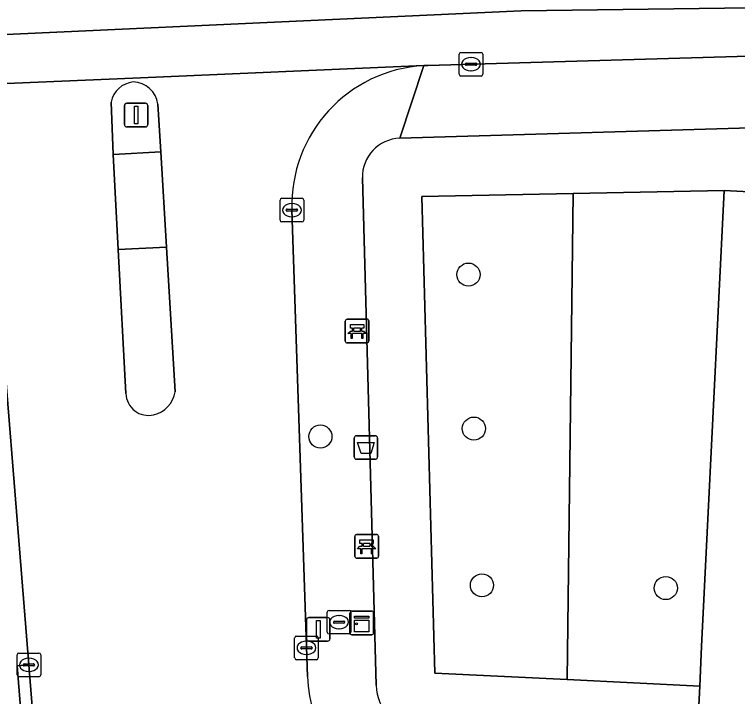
# Model space of a CAD drawing. Extents: x 161248 to 161848, y 384871 to 385383.
# Drawn here: x 161640.06 to 161670.68, y 385329.23 to 385358.12 of the extents above; entities that cross this region are included whole.
import ezdxf

# ---------------------------------------------------------------- set-up
doc = ezdxf.new("R2010")
doc.units = 0
for name, color, linetype in [('IMGEO_Afvalbak', 7, 'Continuous'), ('IMGEO_Bank', 7, 'Continuous'), ('IMGEO_Boom', 7, 'Continuous'), ('IMGEO_Brandkraan', 7, 'Continuous'), ('IMGEO_Erf', 7, 'Continuous'), ('IMGEO_Groenvoorziening', 7, 'Continuous'), ('IMGEO_Kast', 7, 'Continuous'), ('IMGEO_Kolk', 7, 'Continuous'), ('IMGEO_Lichtmast', 7, 'Continuous'), ('IMGEO_Rijbaan_lokaal_gesloten', 7, 'Continuous'), ('IMGEO_Rijbaan_lokaal_open', 7, 'Continuous'), ('IMGEO_Verkeerseiland_open', 7, 'Continuous'), ('IMGEO_Voetpad_open', 7, 'Continuous')]:
    doc.layers.add(name, color=color, linetype=linetype)

msp = doc.modelspace()

# ---------------------------------------------------------------- linework, layer by layer
at = {"layer": 'IMGEO_Afvalbak'}
for p, q in [((161654.447, 385339.379), (161654.447, 385340.179)), ((161654.447, 385340.179), (161654.447, 385339.379)), ((161654.547, 385340.279), (161655.337, 385340.279)), ((161655.337, 385340.279), (161654.547, 385340.279)), ((161655.437, 385340.179), (161655.437, 385339.379)), ((161655.437, 385339.379), (161655.437, 385340.179)), ((161655.337, 385339.279), (161654.547, 385339.279)), ((161654.547, 385339.279), (161655.337, 385339.279))]:
    msp.add_line(p, q, dxfattribs=at)
msp.add_lwpolyline([(161654.59, 385339.993), (161655.294, 385339.993), (161655.145, 385339.523), (161654.739, 385339.523), (161654.59, 385339.993)], dxfattribs=at)
for centre, start, end in [((161654.547, 385340.179), 90, 180), ((161654.547, 385340.179), 90, 180), ((161655.337, 385340.179), 0, 90), ((161655.337, 385340.179), 360, 90), ((161654.547, 385339.379), 180, 270), ((161654.547, 385339.379), 180, 270), ((161655.337, 385339.379), 270, 0), ((161655.337, 385339.379), 270, 0)]:
    msp.add_arc(centre, 0.1, start, end, dxfattribs=at)
at = {"layer": 'IMGEO_Bank'}
for p, q in [((161654.07, 385344.287), (161654.07, 385345.128)), ((161654.07, 385345.128), (161654.07, 385344.287)), ((161654.145, 385345.212), (161654.986, 385345.212)), ((161654.986, 385345.212), (161654.145, 385345.212)), ((161655.07, 385345.137), (161655.07, 385344.296)), ((161655.07, 385344.296), (161655.07, 385345.137)), ((161654.379, 385344.718), (161654.379, 385344.824)), ((161654.423, 385344.824), (161654.423, 385344.718)), ((161654.711, 385344.83), (161654.429, 385344.83)), ((161654.429, 385344.712), (161654.711, 385344.712)), ((161654.717, 385344.718), (161654.717, 385344.824)), ((161654.761, 385344.824), (161654.761, 385344.718)), ((161654.767, 385344.61), (161654.374, 385344.61)), ((161654.995, 385344.212), (161654.154, 385344.212)), ((161654.154, 385344.212), (161654.995, 385344.212)), ((161654.549, 385336.092), (161655.39, 385336.092)), ((161655.39, 385336.092), (161654.549, 385336.092)), ((161654.474, 385335.167), (161654.474, 385336.008)), ((161654.474, 385336.008), (161654.474, 385335.167)), ((161655.474, 385336.017), (161655.474, 385335.176)), ((161655.474, 385335.176), (161655.474, 385336.017)), ((161655.171, 385335.49), (161654.778, 385335.49)), ((161654.783, 385335.598), (161654.783, 385335.704)), ((161654.827, 385335.704), (161654.827, 385335.598)), ((161655.115, 385335.71), (161654.833, 385335.71)), ((161654.833, 385335.592), (161655.115, 385335.592)), ((161655.121, 385335.598), (161655.121, 385335.704)), ((161655.165, 385335.704), (161655.165, 385335.598)), ((161655.399, 385335.092), (161654.558, 385335.092)), ((161654.558, 385335.092), (161655.399, 385335.092))]:
    msp.add_line(p, q, dxfattribs=at)
for points in [[(161654.373, 385344.83), (161654.287, 385344.83), (161654.287, 385344.991), (161654.85, 385344.991), (161654.85, 385344.83), (161654.767, 385344.83)], [(161654.317, 385344.61), (161654.175, 385344.61), (161654.287, 385344.712), (161654.373, 385344.712)], [(161654.767, 385344.712), (161654.85, 385344.712), (161654.962, 385344.61), (161654.823, 385344.61)], [(161654.367, 385344.603), (161654.367, 385344.396), (161654.324, 385344.396), (161654.324, 385344.603)], [(161654.817, 385344.603), (161654.817, 385344.396), (161654.773, 385344.396), (161654.773, 385344.603)], [(161654.777, 385335.71), (161654.691, 385335.71), (161654.691, 385335.871), (161655.254, 385335.871), (161655.254, 385335.71), (161655.171, 385335.71)], [(161654.721, 385335.49), (161654.579, 385335.49), (161654.691, 385335.592), (161654.777, 385335.592)], [(161654.771, 385335.483), (161654.771, 385335.276), (161654.728, 385335.276), (161654.728, 385335.483)], [(161655.171, 385335.592), (161655.254, 385335.592), (161655.366, 385335.49), (161655.227, 385335.49)], [(161655.221, 385335.483), (161655.221, 385335.276), (161655.177, 385335.276), (161655.177, 385335.483)]]:
    msp.add_lwpolyline(points, dxfattribs=at)
for centre, radius, start, end in [((161654.148, 385345.134), 0.0779, 92.4484, 184.2845), ((161654.148, 385345.134), 0.0779, 92.4484, 184.2845), ((161654.992, 385345.134), 0.0779, 2.4484, 94.2845), ((161654.992, 385345.134), 0.0779, 2.4484, 94.2845), ((161654.372, 385344.823), 0.00671, 2.8957, 87.1043), ((161654.372, 385344.719), 0.00671, 272.8957, 357.1043), ((161654.429, 385344.823), 0.00671, 92.8957, 177.1043), ((161654.429, 385344.719), 0.00671, 182.8957, 267.1043), ((161654.711, 385344.823), 0.00671, 2.8957, 87.1043), ((161654.711, 385344.719), 0.00671, 272.8957, 357.1043), ((161654.768, 385344.823), 0.00671, 92.8957, 177.1043), ((161654.768, 385344.719), 0.00671, 182.8957, 267.1043), ((161654.317, 385344.603), 0.00671, 2.8957, 87.1043), ((161654.374, 385344.603), 0.00671, 92.8957, 177.1043), ((161654.766, 385344.603), 0.00671, 2.8957, 87.1043), ((161654.823, 385344.603), 0.00671, 92.8957, 177.1043), ((161654.148, 385344.29), 0.0779, 182.4484, 274.2845), ((161654.148, 385344.29), 0.0779, 182.4484, 274.2845), ((161654.992, 385344.29), 0.0779, 272.4484, 4.2845), ((161654.992, 385344.29), 0.0779, 272.4484, 4.2845), ((161654.552, 385336.014), 0.0779, 92.4484, 184.2845), ((161654.552, 385336.014), 0.0779, 92.4484, 184.2845), ((161655.396, 385336.014), 0.0779, 2.4484, 94.2845), ((161655.396, 385336.014), 0.0779, 2.4484, 94.2845), ((161654.721, 385335.483), 0.00671, 2.8957, 87.1043), ((161654.778, 385335.483), 0.00671, 92.8957, 177.1043), ((161654.776, 385335.703), 0.00671, 2.8957, 87.1043), ((161654.776, 385335.599), 0.00671, 272.8957, 357.1043), ((161654.833, 385335.703), 0.00671, 92.8957, 177.1043), ((161654.833, 385335.599), 0.00671, 182.8957, 267.1043), ((161655.115, 385335.703), 0.00671, 2.8957, 87.1043), ((161655.115, 385335.599), 0.00671, 272.8957, 357.1043), ((161655.172, 385335.703), 0.00671, 92.8957, 177.1043), ((161655.172, 385335.599), 0.00671, 182.8957, 267.1043), ((161655.17, 385335.483), 0.00671, 2.8957, 87.1043), ((161655.227, 385335.483), 0.00671, 92.8957, 177.1043), ((161654.552, 385335.17), 0.0779, 182.4484, 274.2845), ((161654.552, 385335.17), 0.0779, 182.4484, 274.2845), ((161655.396, 385335.17), 0.0779, 272.4484, 4.2845), ((161655.396, 385335.17), 0.0779, 272.4484, 4.2845)]:
    msp.add_arc(centre, radius, start, end, dxfattribs=at)
at = {"layer": 'IMGEO_Boom'}
for centre in [(161659.284, 385347.101), (161659.513, 385340.578), (161653.015, 385340.243), (161659.856, 385333.94), (161667.639, 385333.825)]:
    msp.add_circle(centre, 0.489, dxfattribs=at)
at = {"layer": 'IMGEO_Brandkraan'}
for p, q in [((161653.305, 385331.953), (161653.305, 385332.805)), ((161653.38, 385332.879), (161654.232, 385332.879)), ((161654.306, 385332.805), (161654.306, 385331.953)), ((161653.607, 385332.422), (161654.005, 385332.422)), ((161653.793, 385332.659), (161653.818, 385332.659)), ((161653.564, 385332.373), (161653.564, 385332.385)), ((161654.002, 385332.336), (161653.604, 385332.336)), ((161653.816, 385332.099), (161653.791, 385332.099)), ((161654.048, 385332.385), (161654.048, 385332.373)), ((161654.232, 385331.879), (161653.38, 385331.879))]:
    msp.add_line(p, q, dxfattribs=at)
for points in [[(161653.305, 385331.953), (161653.305, 385332.805)], [(161653.38, 385332.879), (161654.232, 385332.879)], [(161654.306, 385332.805), (161654.306, 385331.953)], [(161654.232, 385331.879), (161653.38, 385331.879)]]:
    msp.add_lwpolyline(points, dxfattribs=at)
for centre, radius, start, end in [((161653.382, 385332.803), 0.0765, 91.552, 178.448), ((161653.382, 385332.803), 0.0765, 91.552, 178.448), ((161654.23, 385332.803), 0.0765, 1.552, 88.448), ((161654.23, 385332.803), 0.0765, 1.552, 88.448), ((161653.604, 385332.382), 0.0403, 85.8775, 175.7526), ((161654.009, 385332.384), 0.0386, 1.7309, 96.639), ((161653.601, 385332.372), 0.0366, 178.938, 274.7102), ((161654.005, 385332.379), 0.043, 264.8664, 352.4533), ((161653.382, 385331.955), 0.0765, 181.552, 268.448), ((161653.382, 385331.955), 0.0765, 181.552, 268.448), ((161654.23, 385331.955), 0.0765, 271.552, 358.448), ((161654.23, 385331.955), 0.0765, 271.552, 358.448)]:
    msp.add_arc(centre, radius, start, end, dxfattribs=at)
for centre, major_axis, ratio, start_param, end_param in [((161653.792, 385332.379), (-0.387, 0.002), 0.722429, 4.712389, 7.853982), ((161653.817, 385332.379), (-0.39, 0.002), 0.717154, 1.570796, 4.712389)]:
    msp.add_ellipse(centre, major_axis=major_axis, ratio=ratio, start_param=start_param, end_param=end_param, dxfattribs=at)
at = {"layer": 'IMGEO_Erf'}
msp.add_lwpolyline([(161698.54, 385349.236), (161696.085, 385349.356), (161695.967, 385346.99), (161690.961, 385347.24), (161686.078, 385347.484), (161686.196, 385349.85), (161683.659, 385349.985), (161683.54, 385347.603), (161678.595, 385347.85), (161673.663, 385348.096), (161673.782, 385350.478), (161672.517, 385350.541), (161670.107, 385350.661), (161669.158, 385331.351), (161669.076, 385329.674), (161668.953, 385327.177), (161720.973, 385324.654)], dxfattribs=at)
at = {"layer": 'IMGEO_Groenvoorziening'}
for points in [[(161670.107, 385350.661), (161672.517, 385350.541), (161672.684, 385353.364), (161656.378, 385352.878)], [(161654.793, 385351.195), (161655.375, 385329.707)], [(161657.297, 385327.746), (161668.953, 385327.177), (161669.076, 385329.674), (161663.469, 385329.947), (161657.862, 385330.221), (161657.315, 385350.405), (161663.713, 385350.533), (161670.107, 385350.661)]]:
    msp.add_lwpolyline(points, dxfattribs=at)
for points in [[(161663.469, 385329.947), (161663.713, 385350.533), (161657.315, 385350.405), (161657.862, 385330.221)], [(161669.076, 385329.674), (161669.158, 385331.351), (161670.107, 385350.661), (161663.713, 385350.533), (161663.469, 385329.947)]]:
    msp.add_lwpolyline(points, close=True, dxfattribs=at)
for centre, radius, start, end in [((161656.434, 385351.238), 1.641, 91.9471, 181.4882), ((161657.394, 385329.761), 2.02, 181.5397, 224.3575)]:
    msp.add_arc(centre, radius, start, end, dxfattribs=at)
at = {"layer": 'IMGEO_Kast'}
for p, q in [((161654.266, 385331.921), (161654.266, 385332.762)), ((161654.266, 385332.762), (161654.266, 385331.921)), ((161654.341, 385332.846), (161655.182, 385332.846)), ((161655.182, 385332.846), (161654.341, 385332.846)), ((161655.266, 385332.771), (161655.266, 385331.93)), ((161655.266, 385331.93), (161655.266, 385332.771)), ((161655.191, 385331.846), (161654.35, 385331.846)), ((161654.35, 385331.846), (161655.191, 385331.846))]:
    msp.add_line(p, q, dxfattribs=at)
for points in [[(161654.461, 385332.636), (161655.061, 385332.636), (161655.061, 385332.551), (161654.461, 385332.551), (161654.461, 385332.636)], [(161654.461, 385332.461), (161655.061, 385332.461), (161655.061, 385331.972), (161654.461, 385331.972), (161654.461, 385332.461)]]:
    msp.add_lwpolyline(points, dxfattribs=at)
msp.add_circle((161654.545, 385332.31), 0.0377, dxfattribs=at)
for centre, start, end in [((161654.344, 385332.768), 92.4484, 184.2845), ((161654.344, 385332.768), 92.4484, 184.2845), ((161655.188, 385332.768), 2.4484, 94.2845), ((161655.188, 385332.768), 2.4484, 94.2845), ((161654.344, 385331.924), 182.4484, 274.2845), ((161654.344, 385331.924), 182.4484, 274.2845), ((161655.188, 385331.924), 272.4484, 4.2845), ((161655.188, 385331.924), 272.4484, 4.2845)]:
    msp.add_arc(centre, 0.0779, start, end, dxfattribs=at)
at = {"layer": 'IMGEO_Kolk'}
for p, q in [((161658.892, 385355.586), (161658.892, 385356.438)), ((161658.967, 385356.512), (161659.819, 385356.512)), ((161659.38, 385356.292), (161659.405, 385356.292)), ((161659.893, 385356.438), (161659.893, 385355.586)), ((161659.151, 385356.006), (161659.151, 385356.018)), ((161659.589, 385355.969), (161659.191, 385355.969)), ((161659.194, 385356.055), (161659.592, 385356.055)), ((161659.635, 385356.018), (161659.635, 385356.006)), ((161659.403, 385355.732), (161659.378, 385355.732)), ((161659.819, 385355.512), (161658.967, 385355.512)), ((161651.309, 385349.408), (161651.309, 385350.26)), ((161651.384, 385350.334), (161652.236, 385350.334)), ((161652.31, 385350.26), (161652.31, 385349.408)), ((161651.568, 385349.828), (161651.568, 385349.84)), ((161651.611, 385349.877), (161652.009, 385349.877)), ((161651.797, 385350.114), (161651.822, 385350.114)), ((161652.052, 385349.84), (161652.052, 385349.828)), ((161652.006, 385349.791), (161651.608, 385349.791)), ((161651.82, 385349.554), (161651.795, 385349.554)), ((161652.236, 385349.334), (161651.384, 385349.334)), ((161652, 385331.79), (161652.852, 385331.79)), ((161651.925, 385330.864), (161651.925, 385331.716)), ((161652.413, 385331.57), (161652.438, 385331.57)), ((161652.926, 385331.716), (161652.926, 385330.864)), ((161652.184, 385331.284), (161652.184, 385331.296)), ((161652.622, 385331.247), (161652.224, 385331.247)), ((161652.227, 385331.333), (161652.625, 385331.333)), ((161652.668, 385331.296), (161652.668, 385331.284)), ((161640.172, 385330.143), (161640.172, 385330.995)), ((161640.247, 385331.069), (161641.099, 385331.069)), ((161641.173, 385330.995), (161641.173, 385330.143)), ((161652.436, 385331.01), (161652.411, 385331.01)), ((161640.431, 385330.563), (161640.431, 385330.575)), ((161640.474, 385330.612), (161640.872, 385330.612)), ((161640.66, 385330.849), (161640.685, 385330.849)), ((161640.915, 385330.575), (161640.915, 385330.563)), ((161652.852, 385330.79), (161652, 385330.79)), ((161640.869, 385330.526), (161640.471, 385330.526)), ((161640.683, 385330.289), (161640.658, 385330.289)), ((161641.099, 385330.069), (161640.247, 385330.069))]:
    msp.add_line(p, q, dxfattribs=at)
for points in [[(161658.892, 385355.586), (161658.892, 385356.438)], [(161658.967, 385356.512), (161659.819, 385356.512)], [(161659.893, 385356.438), (161659.893, 385355.586)], [(161659.819, 385355.512), (161658.967, 385355.512)], [(161651.309, 385349.408), (161651.309, 385350.26)], [(161651.384, 385350.334), (161652.236, 385350.334)], [(161652.31, 385350.26), (161652.31, 385349.408)], [(161652.236, 385349.334), (161651.384, 385349.334)], [(161652, 385331.79), (161652.852, 385331.79)], [(161651.925, 385330.864), (161651.925, 385331.716)], [(161652.926, 385331.716), (161652.926, 385330.864)], [(161640.172, 385330.143), (161640.172, 385330.995)], [(161640.247, 385331.069), (161641.099, 385331.069)], [(161641.173, 385330.995), (161641.173, 385330.143)], [(161652.852, 385330.79), (161652, 385330.79)], [(161641.099, 385330.069), (161640.247, 385330.069)]]:
    msp.add_lwpolyline(points, dxfattribs=at)
for centre, radius, start, end in [((161658.969, 385356.436), 0.0765, 91.552, 178.448), ((161658.969, 385356.436), 0.0765, 91.552, 178.448), ((161659.817, 385356.436), 0.0765, 1.552, 88.448), ((161659.817, 385356.436), 0.0765, 1.552, 88.448), ((161659.191, 385356.015), 0.0403, 85.8775, 175.7526), ((161659.188, 385356.005), 0.0366, 178.938, 274.7102), ((161659.592, 385356.012), 0.043, 264.8664, 352.4533), ((161659.596, 385356.017), 0.0386, 1.7309, 96.639), ((161658.969, 385355.588), 0.0765, 181.552, 268.448), ((161658.969, 385355.588), 0.0765, 181.552, 268.448), ((161659.817, 385355.588), 0.0765, 271.552, 358.448), ((161659.817, 385355.588), 0.0765, 271.552, 358.448), ((161651.386, 385350.258), 0.0765, 91.552, 178.448), ((161651.386, 385350.258), 0.0765, 91.552, 178.448), ((161652.234, 385350.258), 0.0765, 1.552, 88.448), ((161652.234, 385350.258), 0.0765, 1.552, 88.448), ((161651.608, 385349.837), 0.0403, 85.8775, 175.7526), ((161652.013, 385349.839), 0.0386, 1.7309, 96.639), ((161651.605, 385349.827), 0.0366, 178.938, 274.7102), ((161652.009, 385349.834), 0.043, 264.8664, 352.4533), ((161651.386, 385349.41), 0.0765, 181.552, 268.448), ((161651.386, 385349.41), 0.0765, 181.552, 268.448), ((161652.234, 385349.41), 0.0765, 271.552, 358.448), ((161652.234, 385349.41), 0.0765, 271.552, 358.448), ((161652.002, 385331.714), 0.0765, 91.552, 178.448), ((161652.002, 385331.714), 0.0765, 91.552, 178.448), ((161652.85, 385331.714), 0.0765, 1.552, 88.448), ((161652.85, 385331.714), 0.0765, 1.552, 88.448), ((161652.224, 385331.293), 0.0403, 85.8775, 175.7526), ((161652.221, 385331.283), 0.0366, 178.938, 274.7102), ((161652.625, 385331.29), 0.043, 264.8664, 352.4533), ((161652.629, 385331.295), 0.0386, 1.7309, 96.639), ((161640.249, 385330.993), 0.0765, 91.552, 178.448), ((161640.249, 385330.993), 0.0765, 91.552, 178.448), ((161641.097, 385330.993), 0.0765, 1.552, 88.448), ((161641.097, 385330.993), 0.0765, 1.552, 88.448), ((161652.002, 385330.866), 0.0765, 181.552, 268.448), ((161652.002, 385330.866), 0.0765, 181.552, 268.448), ((161652.85, 385330.866), 0.0765, 271.552, 358.448), ((161652.85, 385330.866), 0.0765, 271.552, 358.448), ((161640.471, 385330.572), 0.0403, 85.8775, 175.7526), ((161640.468, 385330.562), 0.0366, 178.938, 274.7102), ((161640.872, 385330.569), 0.043, 264.8664, 352.4533), ((161640.876, 385330.574), 0.0386, 1.7309, 96.639), ((161640.249, 385330.145), 0.0765, 181.552, 268.448), ((161640.249, 385330.145), 0.0765, 181.552, 268.448), ((161641.097, 385330.145), 0.0765, 271.552, 358.448), ((161641.097, 385330.145), 0.0765, 271.552, 358.448)]:
    msp.add_arc(centre, radius, start, end, dxfattribs=at)
for centre, major_axis, ratio, start_param, end_param in [((161659.379, 385356.012), (-0.387, 0.002), 0.722429, 4.712389, 7.853982), ((161659.404, 385356.012), (-0.39, 0.002), 0.717154, 1.570796, 4.712389), ((161651.796, 385349.834), (-0.387, 0.002), 0.722429, 4.712389, 7.853982), ((161651.821, 385349.834), (-0.39, 0.002), 0.717154, 1.570796, 4.712389), ((161652.412, 385331.29), (-0.387, 0.002), 0.722429, 4.712389, 7.853982), ((161652.437, 385331.29), (-0.39, 0.002), 0.717154, 1.570796, 4.712389), ((161640.659, 385330.569), (-0.387, 0.002), 0.722429, 4.712389, 7.853982), ((161640.684, 385330.569), (-0.39, 0.002), 0.717154, 1.570796, 4.712389)]:
    msp.add_ellipse(centre, major_axis=major_axis, ratio=ratio, start_param=start_param, end_param=end_param, dxfattribs=at)
at = {"layer": 'IMGEO_Lichtmast'}
for p, q in [((161644.717, 385353.459), (161644.717, 385354.259)), ((161644.717, 385354.259), (161644.717, 385353.459)), ((161644.817, 385354.359), (161645.607, 385354.359)), ((161645.607, 385354.359), (161644.817, 385354.359)), ((161645.707, 385354.259), (161645.707, 385353.459)), ((161645.707, 385353.459), (161645.707, 385354.259)), ((161645.607, 385353.359), (161644.817, 385353.359)), ((161644.817, 385353.359), (161645.607, 385353.359)), ((161652.43, 385331.677), (161652.43, 385332.477)), ((161652.43, 385332.477), (161652.43, 385331.677)), ((161652.53, 385332.577), (161653.32, 385332.577)), ((161653.32, 385332.577), (161652.53, 385332.577)), ((161653.42, 385332.477), (161653.42, 385331.677)), ((161653.42, 385331.677), (161653.42, 385332.477)), ((161653.32, 385331.577), (161652.53, 385331.577)), ((161652.53, 385331.577), (161653.32, 385331.577))]:
    msp.add_line(p, q, dxfattribs=at)
for points in [[(161645.137, 385354.234), (161645.287, 385354.234), (161645.287, 385353.484), (161645.137, 385353.484), (161645.137, 385354.234)], [(161652.85, 385332.452), (161653, 385332.452), (161653, 385331.702), (161652.85, 385331.702), (161652.85, 385332.452)]]:
    msp.add_lwpolyline(points, dxfattribs=at)
for centre, start, end in [((161644.817, 385354.259), 90, 180), ((161644.817, 385354.259), 90, 180), ((161645.607, 385354.259), 0, 90), ((161645.607, 385354.259), 360, 90), ((161644.817, 385353.459), 180, 270), ((161644.817, 385353.459), 180, 270), ((161645.607, 385353.459), 270, 0), ((161645.607, 385353.459), 270, 0), ((161652.53, 385332.477), 90, 180), ((161652.53, 385332.477), 90, 180), ((161653.32, 385332.477), 0, 90), ((161653.32, 385332.477), 360, 90), ((161652.53, 385331.677), 180, 270), ((161652.53, 385331.677), 180, 270), ((161653.32, 385331.677), 270, 0), ((161653.32, 385331.677), 270, 0)]:
    msp.add_arc(centre, 0.1, start, end, dxfattribs=at)
at = {"layer": 'IMGEO_Rijbaan_lokaal_gesloten'}
msp.add_lwpolyline([(161792.812, 385364.967), (161756.931, 385363.87), (161711.552, 385362.483), (161685.959, 385361.7), (161662.255, 385361.554), (161657.948, 385361.466), (161655.016, 385361.406), (161631.227, 385360.108), (161631.252, 385359.649), (161631.397, 385356.891), (161661.517, 385358.276), (161677.668, 385358.493), (161693.707, 385358.916), (161765.882, 385361.168), (161791.883, 385361.372)], dxfattribs=at)
msp.add_lwpolyline([(161748.303, 385358.596), (161767.756, 385359.312), (161776.93, 385359.481), (161791.948, 385358.758), (161791.883, 385361.372), (161765.882, 385361.168), (161693.707, 385358.916), (161677.668, 385358.493), (161661.517, 385358.276), (161631.397, 385356.891), (161631.519, 385354.842), (161632.803, 385354.907), (161633.031, 385354.915), (161645.068, 385355.42), (161657.397, 385355.953), (161657.562, 385355.96)], close=True, dxfattribs=at)
at = {"layer": 'IMGEO_Rijbaan_lokaal_open'}
for points in [[(161657.397, 385355.953), (161645.068, 385355.42), (161633.031, 385354.915)], [(161644.781, 385342.061), (161644.453, 385348.162), (161644.235, 385352.186), (161644.152, 385354.407)], [(161646.131, 385354.322), (161646.253, 385352.302), (161646.494, 385348.257), (161646.86, 385342.135)], [(161652.465, 385330.074), (161651.808, 385349.838)], [(161639.145, 385349.356), (161640.674, 385330.569), (161641.833, 385316.072), (161642.309, 385310.17), (161653.008, 385310.506), (161652.94, 385312.675), (161652.937, 385312.893)]]:
    msp.add_lwpolyline(points, dxfattribs=at)
for centre, radius, start, end in [((161657.732, 385350.035), 5.928, 93.2432, 181.9033), ((161645.183, 385354.216), 1.049, 95.202, 169.4854), ((161645.076, 385354.198), 1.062, 6.7091, 89.359), ((161645.729, 385342.085), 0.948, 181.4264, 283.6541), ((161645.693, 385342.315), 1.181, 282.7306, 351.2319), ((161657.953, 385330.257), 5.491, 181.9118, 249.1438)]:
    msp.add_arc(centre, radius, start, end, dxfattribs=at)
at = {"layer": 'IMGEO_Verkeerseiland_open'}
for points in [[(161644.152, 385354.407), (161644.235, 385352.186), (161646.253, 385352.302), (161646.131, 385354.322)], [(161646.86, 385342.135), (161646.494, 385348.257), (161644.453, 385348.162), (161644.781, 385342.061)]]:
    msp.add_lwpolyline(points, dxfattribs=at)
for centre, radius, start, end in [((161645.183, 385354.216), 1.049, 95.202, 169.4854), ((161645.076, 385354.198), 1.062, 6.7091, 89.359), ((161645.729, 385342.085), 0.948, 181.4264, 283.6541), ((161645.693, 385342.315), 1.181, 282.7306, 351.2319)]:
    msp.add_arc(centre, radius, start, end, dxfattribs=at)
at = {"layer": 'IMGEO_Voetpad_open'}
for points in [[(161793.707, 385357.113), (161795.312, 385357.169), (161796.527, 385358.537), (161791.948, 385358.758), (161776.93, 385359.481), (161767.756, 385359.312), (161748.303, 385358.596), (161657.562, 385355.96), (161657.397, 385355.953), (161656.378, 385352.878), (161672.684, 385353.364), (161673.926, 385353.401), (161683.845, 385353.697), (161684.655, 385353.721), (161696.148, 385354.063), (161697.347, 385354.099), (161708.61, 385354.435), (161709.42, 385354.459), (161722.618, 385354.852), (161723.531, 385354.879), (161746.899, 385355.576), (161749.044, 385355.64), (161754.62, 385355.806)], [(161656.378, 385352.878), (161657.397, 385355.953)], [(161655.375, 385329.707), (161654.793, 385351.195)], [(161635.651, 385350.437), (161637.387, 385331.666), (161638.202, 385321.9), (161638.643, 385315.896), (161638.964, 385311.532), (161639.748, 385301.503), (161640.058, 385301.531), (161641.615, 385301.67), (161641.938, 385301.699), (161642.986, 385301.793), (161642.53, 385307.436), (161642.309, 385310.17), (161641.833, 385316.072), (161641.335, 385316.033), (161640.176, 385330.53), (161640.674, 385330.569), (161639.145, 385349.356)], [(161651.808, 385349.838), (161652.465, 385330.074)]]:
    msp.add_lwpolyline(points, dxfattribs=at)
for points in [[(161644.453, 385348.162), (161646.494, 385348.257), (161646.253, 385352.302), (161644.235, 385352.186)], [(161641.833, 385316.072), (161640.674, 385330.569), (161640.176, 385330.53), (161641.335, 385316.033)]]:
    msp.add_lwpolyline(points, close=True, dxfattribs=at)
for centre, radius, start, end in [((161657.732, 385350.035), 5.928, 93.2432, 181.9033), ((161656.434, 385351.238), 1.641, 91.9471, 181.4882), ((161657.953, 385330.257), 5.491, 181.9118, 249.1438), ((161657.394, 385329.761), 2.02, 181.5397, 224.3575)]:
    msp.add_arc(centre, radius, start, end, dxfattribs=at)

doc.saveas('drawing.dxf')
